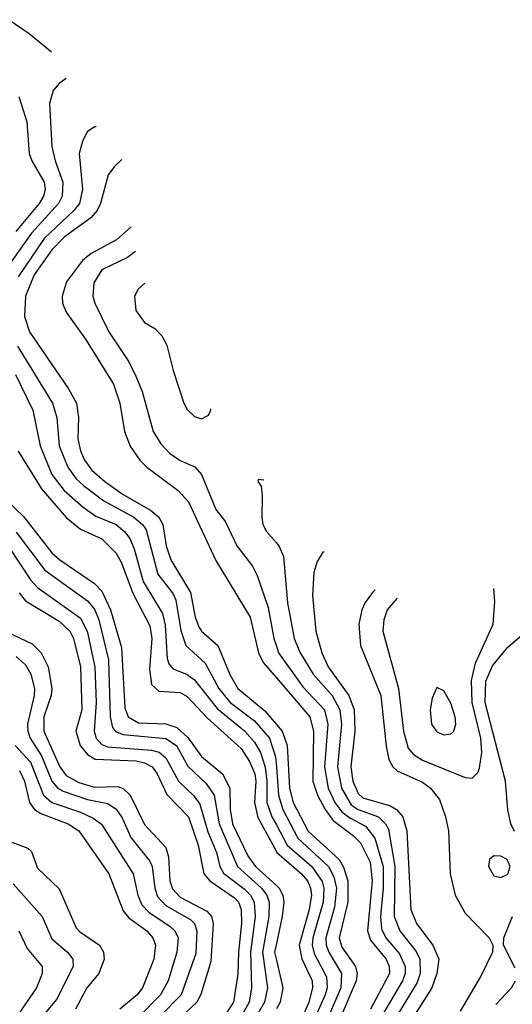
# Model space of a CAD drawing. Header units: inches. Extents: x 990535 to 1117859, y 769386 to 892122.
# Tile 971 of 1056: x 1059280 to 1060662, y 885084 to 887845. Entities that reach past the tile are written whole.
import ezdxf

# ---------------------------------------------------------------- set-up
doc = ezdxf.new("R2010")
doc.units = ezdxf.units.IN
doc.header["$MEASUREMENT"] = 0
doc.layers.add('B0858', color=7, linetype='Continuous')
doc.layers.add('B0868', color=7, linetype='Continuous')

msp = doc.modelspace()

# ---------------------------------------------------------------- linework, layer by layer
at = {"layer": 'B0858', "color": 5}
for points, elevation in [([(1059250, 887845.4), (1059306.6, 887806.6), (1059369.2, 887755.4)], 4040), ([(1059409.6, 887680.5), (1059390, 887666.5), (1059373.5, 887646.5), (1059363.7, 887610), (1059370.1, 887489.9), (1059378.7, 887450), (1059400.3, 887390), (1059399.2, 887350), (1059388.9, 887330), (1059313.1, 887246.9), (1059244.8, 887150)], 4040), ([(1059277.1, 887630), (1059299.2, 887559.2), (1059306.1, 887470), (1059313.2, 887450), (1059348.2, 887390), (1059351.1, 887370), (1059346.3, 887350), (1059334.5, 887330), (1059269.1, 887250.9)], 4020), ([(1059494.7, 887544.8), (1059490, 887544.5), (1059469.1, 887530.9), (1059455.9, 887504.1), (1059446.8, 887470), (1059455.5, 887370), (1059447.1, 887330), (1059432, 887310), (1059348.5, 887231.5), (1059275.4, 887124.6)], 4060), ([(1059566.1, 887453.1), (1059545.9, 887434.1), (1059527.6, 887410), (1059506.3, 887330), (1059496.6, 887310), (1059478.8, 887290), (1059404.4, 887235.6), (1059370, 887199.8), (1059320, 887130), (1059296.3, 887070), (1059293.4, 887013.4), (1059307.4, 886970), (1059416.7, 886810), (1059438.6, 886770), (1059444.6, 886730), (1059442.5, 886670), (1059450, 886635.9), (1059461.5, 886610), (1059482.4, 886582.4), (1059518.9, 886550), (1059570, 886513.9), (1059646.6, 886470), (1059670, 886449.7), (1059681, 886430), (1059690.5, 886370), (1059703.7, 886330), (1059758.6, 886238.6), (1059772.3, 886170), (1059782.5, 886142.5), (1059790.1, 886130), (1059836.2, 886090), (1059869.3, 886009.3), (1059891.9, 885970), (1059967.3, 885907.3), (1060000, 885869)], 4080), ([(1059592.9, 887264.8), (1059551.7, 887228.3), (1059480.5, 887190), (1059455.5, 887170), (1059410.8, 887110), (1059398.7, 887070), (1059399.7, 887050), (1059410, 887024.8), (1059466.3, 886946.3), (1059543, 886823), (1059560.8, 886770), (1059573.4, 886690), (1059590, 886648.8), (1059616.8, 886610), (1059636.9, 886590), (1059724.5, 886524.5), (1059753.5, 886493.4), (1059830, 886328.8), (1059926.9, 886170), (1059950.1, 886070), (1059962.6, 886042.6), (1060000, 885999.2)], 4120), ([(1059604.5, 887195.2), (1059581.9, 887178.1), (1059510, 887143.4), (1059487.3, 887107.3), (1059484.6, 887070), (1059490.1, 887050), (1059530.1, 886970), (1059585.6, 886885.6), (1059605.6, 886845.6), (1059623, 886803), (1059654.1, 886690), (1059675.7, 886655.7), (1059699.8, 886630), (1059730, 886609.1), (1059771, 886591), (1059789.7, 886569.7), (1059830, 886471.8), (1059857.1, 886437.1), (1059889.2, 886370), (1059932.9, 886312.9), (1059946.2, 886286.2), (1059977, 886197), (1059992.7, 886110), (1060000, 886088.5)], 4140), ([(1059631, 887106.1), (1059612, 887090), (1059601.7, 887070), (1059605.9, 887030), (1059630, 886996.5), (1059659.1, 886979.1), (1059678.6, 886958.6), (1059692.2, 886932.2), (1059710, 886861.6), (1059740.6, 886770), (1059750, 886751.8), (1059770, 886732.6), (1059790, 886726), (1059810, 886735.8), (1059815.8, 886750), (1059815.6, 886753.6)], 4160), ([(1059273.7, 886930), (1059371.4, 886770), (1059383.6, 886730), (1059390.3, 886650), (1059414.8, 886590), (1059438.1, 886558.1), (1059458.8, 886538.8), (1059515.6, 886495.6), (1059600.3, 886450), (1059624.6, 886430), (1059635, 886415), (1059667.7, 886290), (1059710, 886234.7), (1059717.6, 886217.6), (1059732, 886132), (1059745.7, 886090), (1059800.3, 886040.3), (1059838.7, 885970), (1059870, 885930.1), (1059938.9, 885878.9), (1059980.6, 885830), (1059998, 885778), (1060000, 885750.2)], 4060), ([(1059267.9, 886850), (1059316.3, 886750), (1059337, 886650), (1059370, 886570), (1059404.6, 886524.6), (1059457.8, 886477.8), (1059493.2, 886453.2), (1059550, 886429.4), (1059574.2, 886410), (1059588.8, 886390), (1059601.1, 886361.1), (1059626.4, 886270), (1059680.2, 886180.2), (1059687.5, 886147.5), (1059693.4, 886053.4), (1059698.6, 886038.6), (1059710, 886024.6), (1059750, 886008.5), (1059770, 885994), (1059833.4, 885913.4), (1059910.6, 885850.6), (1059938.8, 885818.8), (1059955.1, 885790), (1059969, 885749), (1059973.7, 885710), (1059973.3, 885650), (1059987.6, 885610), (1060000, 885586.9)], 4040), ([(1059275.5, 886635.5), (1059341, 886530), (1059410, 886449.3), (1059450, 886416.1), (1059510, 886389.4), (1059550, 886349.6), (1059564.2, 886324.2), (1059597, 886237), (1059645.1, 886145.1), (1059650.2, 886110), (1059643.5, 886023.5), (1059650, 885980.9), (1059670, 885962), (1059730, 885957.9), (1059750, 885946.7), (1059806.4, 885886.4), (1059901.3, 885801.3), (1059924.8, 885764.8), (1059939.3, 885730), (1059942.6, 885710), (1059938.6, 885650), (1059948, 885608), (1060000, 885512.2)], 4020), ([(1059199, 886539), (1059290, 886452.1), (1059370.1, 886350), (1059391.8, 886330), (1059490, 886263.8), (1059510, 886242.6), (1059534.2, 886190), (1059564.9, 886084.9), (1059575, 885915), (1059584.1, 885890), (1059613.4, 885873.4), (1059690, 885870.6), (1059720.4, 885860.4), (1059751.7, 885831.7), (1059790, 885778.7), (1059849, 885730), (1059869.6, 885690), (1059869.9, 885629.9), (1059877.3, 885590), (1059920.3, 885500.3), (1059941.3, 885470), (1060000, 885417.2)], 3980), ([(1059965.3, 886554), (1059950, 886555.3), (1059947.7, 886550), (1059957.2, 886537.2), (1059960.6, 886510), (1059959.1, 886450), (1059962.5, 886430), (1059972.1, 886410), (1060000, 886377.8)], 4160), ([(1059270, 886407.7), (1059350, 886301.6), (1059470, 886215), (1059490, 886191.7), (1059501.9, 886161.9), (1059529, 886050), (1059533.6, 885890), (1059540.5, 885860.5), (1059548.8, 885848.8), (1059570, 885840.4), (1059689.7, 885829.7), (1059719.5, 885810), (1059751.8, 885751.8), (1059803.4, 885703.4), (1059825.7, 885670), (1059839.3, 885590), (1059890.7, 885470.7), (1059958.1, 885410), (1059973.2, 885390), (1059979.5, 885370), (1059978.9, 885330), (1059961.1, 885230), (1059974.8, 885130), (1059966.8, 885090), (1059938.8, 885041.2)], 3960), ([(1059250, 886365.1), (1059310, 886274.1), (1059330, 886252.7), (1059450, 886167), (1059468.7, 886130), (1059490.2, 886030.2), (1059494, 885930), (1059488.5, 885850), (1059493.8, 885830), (1059510, 885812.7), (1059526.3, 885806.3), (1059650, 885796.7), (1059671, 885791), (1059690, 885775.4), (1059725.2, 885710), (1059768.6, 885668.6), (1059785.5, 885645.5), (1059807.9, 885567.9), (1059831.6, 885510), (1059841.1, 885470), (1059851.7, 885451.7), (1059910, 885407.6), (1059927.4, 885390), (1059937.6, 885370), (1059940.7, 885330), (1059927.3, 885230), (1059930.7, 885130), (1059924, 885090), (1059901.2, 885050)], 3940), ([(1059277.9, 886237.9), (1059295.5, 886215.5), (1059390, 886158.7), (1059420.6, 886130), (1059430.7, 886110), (1059450.2, 886030), (1059453.6, 885910), (1059437.2, 885850), (1059449.6, 885809.6), (1059470, 885784.5), (1059491.8, 885771.8), (1059606.7, 885766.7), (1059630, 885761.2), (1059651.3, 885750), (1059665.6, 885730), (1059692.6, 885672.6), (1059753.6, 885610), (1059780.5, 885530), (1059796, 885450), (1059813, 885430), (1059882.8, 885382.8), (1059893.9, 885370), (1059900.9, 885350), (1059902.2, 885310), (1059893.3, 885230), (1059891.8, 885168.2), (1059879.7, 885090), (1059853.1, 885050)], 3920), ([(1059247.1, 886127.1), (1059314.4, 886094.4), (1059340.2, 886070), (1059359.9, 886030), (1059370, 885970), (1059367.7, 885950), (1059347.5, 885890), (1059347, 885850), (1059392.1, 885750), (1059410, 885725.7), (1059445.7, 885705.7), (1059490, 885693.2), (1059554.6, 885694.6), (1059570, 885689.4), (1059590, 885670.5), (1059630, 885587.9), (1059690, 885523.2), (1059697.7, 885497.7), (1059701.4, 885430), (1059708.1, 885408.1), (1059730, 885384.6), (1059805.3, 885345.3), (1059818, 885330), (1059823.1, 885310), (1059816.2, 885203.8), (1059788.3, 885111.7), (1059776.9, 885090), (1059713.3, 885030)], 3880), ([(1059270, 886059.4), (1059296, 886036), (1059310.9, 886010), (1059320.8, 885970), (1059320.3, 885950), (1059301.6, 885870), (1059302, 885850), (1059309.3, 885830), (1059340.7, 885780.7), (1059370, 885709.7), (1059386.7, 885690), (1059401.5, 885681.5), (1059470, 885658.3), (1059527, 885647), (1059550.8, 885630.8), (1059567.1, 885607.1), (1059591.6, 885551.6), (1059645.3, 885485.3), (1059651.6, 885470), (1059658.6, 885410), (1059666, 885386), (1059690, 885360.8), (1059760.3, 885320.3), (1059770.7, 885310), (1059777, 885290), (1059774, 885226), (1059732.9, 885110), (1059673.2, 885050)], 3860), ([(1059266.5, 885810), (1059310, 885763.3), (1059346, 885670), (1059370, 885649.8), (1059450, 885623.1), (1059485.8, 885605.8), (1059508.9, 885588.9), (1059598.1, 885450), (1059611.6, 885390), (1059622.5, 885362.5), (1059642.2, 885342.2), (1059702, 885302), (1059714.8, 885290), (1059724, 885270), (1059720.8, 885230), (1059696.2, 885150), (1059674.5, 885110), (1059555.6, 884990)], 3840), ([(1059279.4, 885739.4), (1059292.9, 885710), (1059307.3, 885650), (1059321.6, 885630), (1059339, 885619), (1059415.5, 885590), (1059445.2, 885570), (1059530.1, 885450), (1059570, 885345.6), (1059586, 885326), (1059636.2, 885290), (1059653.5, 885270), (1059661.1, 885250), (1059655.8, 885210), (1059624.6, 885130), (1059608.9, 885110), (1059560.8, 885070)], 3820), ([(1059250, 885541.4), (1059302.2, 885522.2), (1059312.5, 885512.5), (1059330, 885465.9), (1059390, 885407.5), (1059438.5, 885298.5), (1059447.7, 885287.7), (1059504, 885250), (1059514.4, 885230), (1059516.6, 885210), (1059501.3, 885170), (1059468.3, 885130), (1059436, 885070)], 3780), ([(1059261.7, 885421.7), (1059342.9, 885330), (1059370, 885267.8), (1059413.6, 885230), (1059429.1, 885210), (1059429.7, 885190), (1059383.1, 885096.9), (1059310, 885009.9)], 3760), ([(1059276.8, 885290), (1059300.6, 885240.6), (1059343, 885190), (1059342.7, 885170), (1059326.7, 885130), (1059254.8, 885025.2)], 3740), ([(1060000, 885254.2), (1059994.7, 885230), (1060000, 885207.3)], 3980)]:
    msp.add_lwpolyline(points, dxfattribs=dict(at, elevation=elevation))
at = {"layer": 'B0868', "color": 5}
for points, elevation in [([(1060000, 886377.8), (1060008.3, 886368.3), (1060019.6, 886339.6), (1060031.7, 886210), (1060050.1, 886109.9), (1060067.3, 886070), (1060103.2, 886010), (1060157.1, 885950), (1060178.6, 885910), (1060182.8, 885870), (1060171.5, 885750), (1060182.9, 885690), (1060210, 885643.4), (1060230, 885630.4), (1060286.4, 885610), (1060306.8, 885590), (1060314.7, 885574.7), (1060332.8, 885470), (1060330.8, 885330), (1060346.5, 885290), (1060392.3, 885232.3), (1060403.1, 885210), (1060403.7, 885170), (1060395.4, 885144.6), (1060327.3, 885032.7)], 4160), ([(1060134.2, 886351.5), (1060130, 886351.6), (1060114.6, 886325.4), (1060105.3, 886294.7), (1060101.1, 886230), (1060110.7, 886130), (1060127.2, 886070), (1060145.1, 886030), (1060203.5, 885950), (1060218, 885910), (1060220.6, 885850), (1060209.3, 885750), (1060214.2, 885710), (1060230, 885674.8), (1060243.2, 885663.2), (1060320.1, 885640.1), (1060337.3, 885630), (1060354.7, 885610), (1060365.8, 885570), (1060377.6, 885350), (1060393.2, 885310), (1060439.4, 885250), (1060455.7, 885210), (1060450.8, 885170), (1060436, 885130), (1060322.5, 884950)], 4180), ([(1060277.8, 886246.4), (1060270, 886239.1), (1060249.4, 886210.6), (1060239.9, 886190), (1060231.3, 886150), (1060236.4, 886090), (1060293.5, 885950), (1060307.8, 885807.8), (1060316.1, 885770), (1060326.8, 885750), (1060339.1, 885739.1), (1060410, 885707.2), (1060433.1, 885690), (1060457.9, 885658), (1060474.9, 885610), (1060483.3, 885570), (1060488.2, 885450), (1060502.3, 885390), (1060530, 885339.5), (1060597.7, 885270), (1060607.3, 885250), (1060606.3, 885230), (1060575, 885165), (1060515.5, 885064.5)], 4220), ([(1060339.5, 886223), (1060311.5, 886190), (1060301.9, 886161.9), (1060299.2, 886130), (1060343.1, 885970), (1060356.5, 885850), (1060370, 885802.1), (1060384.6, 885784.6), (1060410, 885768.8), (1060530, 885720.2), (1060550, 885718.5), (1060565.6, 885734.4), (1060570, 885746), (1060577, 885790), (1060574.1, 885830), (1060549.3, 885930), (1060547.6, 885992.4), (1060559.2, 886040.8), (1060608.6, 886150), (1060613.5, 886213.5), (1060610.3, 886250.5)], 4240), ([(1060668.4, 885568.4), (1060657.7, 885590), (1060649.7, 885629.7), (1060642.9, 885710), (1060585.7, 885930), (1060587.7, 885990), (1060606.7, 886033.3), (1060650, 886085.5), (1060690, 886119.9)], 4220), ([(1060000, 886088.5), (1060006.2, 886070), (1060074.3, 885974.3), (1060135, 885910), (1060144.1, 885870), (1060135.2, 885750), (1060145.4, 885690), (1060164.2, 885650), (1060184, 885624), (1060206.5, 885606.5), (1060250, 885583), (1060276.4, 885550), (1060299.6, 885470), (1060299.6, 885410), (1060292, 885330), (1060295.1, 885295.1), (1060307.6, 885270), (1060345.3, 885225.3), (1060361.3, 885190), (1060361.1, 885170), (1060354.4, 885150), (1060293.3, 885046.7)], 4140), ([(1060000, 885999.2), (1060094, 885890), (1060104, 885850), (1060102.4, 885710), (1060115.1, 885670), (1060136.6, 885630), (1060159.7, 885599.7), (1060216.8, 885556.8), (1060236.6, 885536.6), (1060262.9, 885482.9), (1060269.4, 885430), (1060255.9, 885290), (1060263.8, 885263.8), (1060308.4, 885210), (1060316.9, 885190), (1060317.2, 885170), (1060264.4, 885070)], 4120), ([(1060000, 885869), (1060016.2, 885850), (1060030, 885810), (1060036.9, 885690), (1060047.6, 885650), (1060089.7, 885569.7), (1060176, 885490), (1060188.4, 885468.4), (1060201.1, 885430), (1060200.9, 885370), (1060176.6, 885270), (1060183.9, 885243.9), (1060222.1, 885190), (1060226.5, 885170), (1060224, 885150), (1060136.2, 884943.8), (1060110.7, 884910), (1060062.4, 884870), (1060026.2, 884793.8), (1060000, 884748.1)], 4080), ([(1060000, 885750.2), (1060005.8, 885670), (1060017.8, 885630), (1060060, 885550), (1060146.5, 885470), (1060161.2, 885441.2), (1060168.7, 885410), (1060163.6, 885356.4), (1060139.1, 885270), (1060140, 885250), (1060147.7, 885230), (1060182.4, 885170), (1060180.6, 885130), (1060103, 884950), (1060087.6, 884932.4), (1060050.6, 884909.4), (1060028.9, 884890), (1060000, 884824.2)], 4060), ([(1060000, 885586.9), (1060030.4, 885530.4), (1060100, 885470), (1060128.7, 885428.7), (1060133.5, 885410), (1060131.3, 885370), (1060102.4, 885270), (1060100.7, 885250), (1060106.5, 885226.5), (1060140.7, 885160.7), (1060142.6, 885130), (1060137.2, 885110), (1060074.3, 884970), (1060000, 884911.4)], 4040), ([(1060000, 885512.2), (1060001.2, 885510), (1060071, 885450), (1060087.2, 885430), (1060096, 885410), (1060098.2, 885390), (1060092.1, 885350), (1060064.1, 885250), (1060071.4, 885211.4), (1060100.3, 885150), (1060101.8, 885130), (1060091.4, 885090), (1060070, 885039.1), (1060045, 884995), (1060025.3, 884974.7), (1060000, 884957)], 4020), ([(1060000, 885417.2), (1060008, 885410), (1060018.2, 885390), (1060020.7, 885370), (1060016.5, 885330), (1060000, 885254.2)], 3980), ([(1060670, 885185.1), (1060637.6, 885250), (1060638.4, 885270), (1060662.8, 885330)], 4220), ([(1060000, 885207.3), (1060017.9, 885130), (1060010.9, 885090), (1060000, 885071.3)], 3980), ([(1060616.4, 885083.6), (1060659.7, 885130), (1060671.1, 885150)], 4220)]:
    msp.add_lwpolyline(points, dxfattribs=dict(at, elevation=elevation))
for points, elevation in [([(1060450, 885972.7), (1060437.3, 885942.7), (1060431.3, 885910), (1060435.6, 885870), (1060450, 885847.7), (1060470, 885839.7), (1060490, 885842.6), (1060497.8, 885850), (1060504.2, 885870), (1060502.1, 885890), (1060490, 885928), (1060470, 885962.9)], 4260), ([(1060610, 885499.8), (1060598.3, 885490), (1060595.8, 885470), (1060610, 885444), (1060630, 885439.6), (1060650, 885449.2), (1060656.2, 885470), (1060648, 885490), (1060630, 885499)], 4240)]:
    msp.add_lwpolyline(points, close=True, dxfattribs=dict(at, elevation=elevation))

doc.saveas('drawing.dxf')
